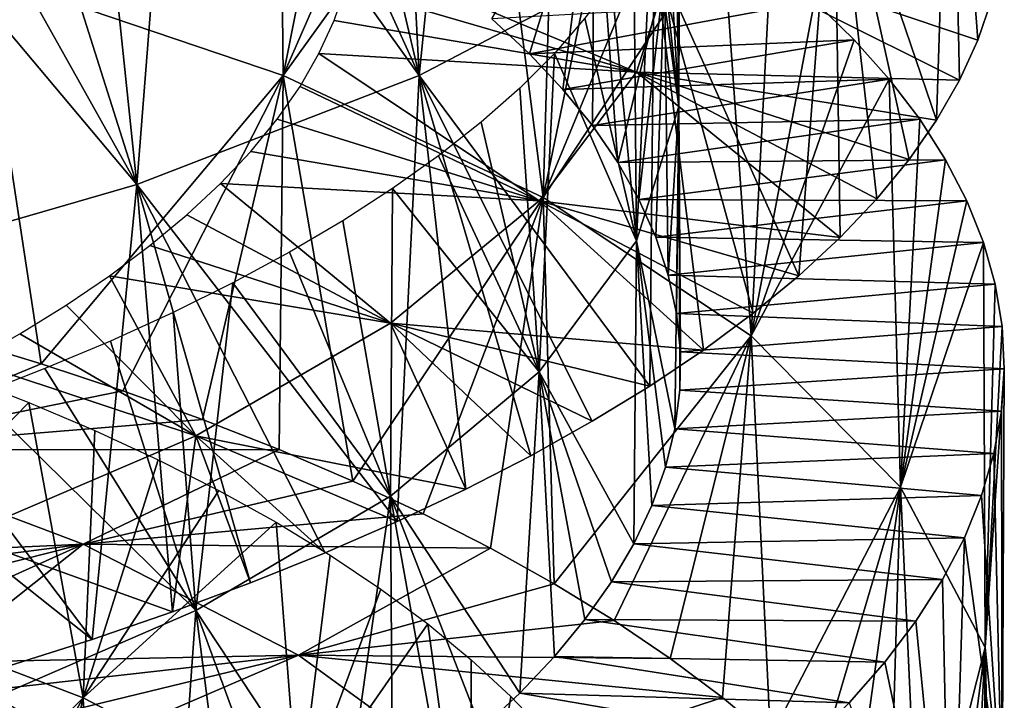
# Model space of a CAD drawing. Header units: millimetres. Extents: x -161 to 161, y -94 to 1149.
# Tile 822 of 1056: x 47.85 to 51.5, y 421.41 to 423.93. Entities that reach past the tile are written whole.
import ezdxf

# ---------------------------------------------------------------- set-up
doc = ezdxf.new("R2010")
doc.units = ezdxf.units.MM
doc.header["$LTSCALE"] = 81.481481
for name, color, linetype in [('71', 7, 'CONTINUOUS'), ('72', 7, 'CONTINUOUS'), ('73', 7, 'CONTINUOUS'), ('81', 7, 'CONTINUOUS'), ('82', 7, 'CONTINUOUS')]:
    doc.layers.add(name, color=color, linetype=linetype)

msp = doc.modelspace()

# ---------------------------------------------------------------- linework, layer by layer
at = {"layer": '71', "color": 7, "linetype": 'CONTINUOUS', "true_color": 0xaaaaaa}
for points in [[(50.2934, 424.227, -3.8062), (50.1362, 423.7372, -2.8189), (49.0856, 424.1762, -3.7322), (50.2934, 424.227, -3.8062)], [(50.2934, 424.227, -3.8062), (51.3342, 423.7068, -2.676), (50.1362, 423.7372, -2.8189), (50.2934, 424.227, -3.8062)], [(51.4019, 423.8554, -2.9925), (51.3342, 423.7068, -2.676), (50.2934, 424.227, -3.8062), (51.4019, 423.8554, -2.9925)], [(51.4521, 424.0045, -3.3119), (51.4019, 423.8554, -2.9925), (50.2934, 424.227, -3.8062), (51.4521, 424.0045, -3.3119)], [(49.0856, 424.1762, -3.7322), (50.1362, 423.7372, -2.8189), (49.0578, 424.0519, -3.5016), (49.0856, 424.1762, -3.7322)], [(49.0578, 424.0519, -3.5016), (50.1362, 423.7372, -2.8189), (49.0156, 423.9283, -3.2733), (49.0578, 424.0519, -3.5016)], [(49.0156, 423.9283, -3.2733), (50.1362, 423.7372, -2.8189), (48.9592, 423.8053, -3.048), (49.0156, 423.9283, -3.2733)], [(48.9592, 423.8053, -3.048), (49.7759, 423.2593, -1.8801), (48.8888, 423.6832, -2.8262), (48.9592, 423.8053, -3.048)], [(50.1362, 423.7372, -2.8189), (49.7759, 423.2593, -1.8801), (48.9592, 423.8053, -3.048), (50.1362, 423.7372, -2.8189)], [(50.1362, 423.7372, -2.8189), (50.8909, 423.1235, -1.4546), (49.7759, 423.2593, -1.8801), (50.1362, 423.7372, -2.8189)], [(51.0273, 423.267, -1.7515), (50.8909, 423.1235, -1.4546), (50.1362, 423.7372, -2.8189), (51.0273, 423.267, -1.7515)], [(51.1467, 423.4123, -2.0547), (51.0273, 423.267, -1.7515), (50.1362, 423.7372, -2.8189), (51.1467, 423.4123, -2.0547)], [(51.2491, 423.559, -2.3632), (51.1467, 423.4123, -2.0547), (50.1362, 423.7372, -2.8189), (51.2491, 423.559, -2.3632)], [(51.3342, 423.7068, -2.676), (51.2491, 423.559, -2.3632), (50.1362, 423.7372, -2.8189), (51.3342, 423.7068, -2.676)], [(48.8888, 423.6832, -2.8262), (49.7759, 423.2593, -1.8801), (48.8044, 423.5622, -2.6086), (48.8888, 423.6832, -2.8262)], [(48.8044, 423.5622, -2.6086), (49.7759, 423.2593, -1.8801), (48.7062, 423.4424, -2.3956), (48.8044, 423.5622, -2.6086)], [(48.7062, 423.4424, -2.3956), (49.7759, 423.2593, -1.8801), (48.5944, 423.3242, -2.1884), (48.7062, 423.4424, -2.3956)], [(48.5944, 423.3242, -2.1884), (49.2243, 422.8056, -1.0254), (48.4695, 423.2079, -1.9875), (48.5944, 423.3242, -2.1884)], [(49.7759, 423.2593, -1.8801), (49.2243, 422.8056, -1.0254), (48.5944, 423.3242, -2.1884), (49.7759, 423.2593, -1.8801)], [(49.7759, 423.2593, -1.8801), (50.3852, 422.7064, -0.6102), (49.2243, 422.8056, -1.0254), (49.7759, 423.2593, -1.8801)], [(50.5693, 422.8429, -0.8832), (50.3852, 422.7064, -0.6102), (49.7759, 423.2593, -1.8801), (50.5693, 422.8429, -0.8832)], [(50.7381, 422.982, -1.1649), (50.5693, 422.8429, -0.8832), (49.7759, 423.2593, -1.8801), (50.7381, 422.982, -1.1649)], [(50.8909, 423.1235, -1.4546), (50.7381, 422.982, -1.1649), (49.7759, 423.2593, -1.8801), (50.8909, 423.1235, -1.4546)], [(48.4695, 423.2079, -1.9875), (49.2243, 422.8056, -1.0254), (48.3322, 423.0938, -1.7938), (48.4695, 423.2079, -1.9875)], [(48.3322, 423.0938, -1.7938), (49.2243, 422.8056, -1.0254), (48.1829, 422.9821, -1.608), (48.3322, 423.0938, -1.7938)], [(48.1829, 422.9821, -1.608), (48.5025, 422.3877, -0.287), (48.0222, 422.8731, -1.4308), (48.1829, 422.9821, -1.608)], [(49.2243, 422.8056, -1.0254), (48.5025, 422.3877, -0.287), (48.1829, 422.9821, -1.608), (49.2243, 422.8056, -1.0254)], [(48.0222, 422.8731, -1.4308), (48.5025, 422.3877, -0.287), (47.8504, 422.767, -1.2626), (48.0222, 422.8731, -1.4308)], [(49.2243, 422.8056, -1.0254), (49.5036, 422.1908, 0.383), (48.5025, 422.3877, -0.287), (49.2243, 422.8056, -1.0254)], [(49.7449, 422.3147, 0.1509), (49.5036, 422.1908, 0.383), (49.2243, 422.8056, -1.0254), (49.7449, 422.3147, 0.1509)], [(49.9725, 422.4421, -0.0925), (49.7449, 422.3147, 0.1509), (49.2243, 422.8056, -1.0254), (49.9725, 422.4421, -0.0925)], [(50.1861, 422.5728, -0.3464), (49.9725, 422.4421, -0.0925), (49.2243, 422.8056, -1.0254), (50.1861, 422.5728, -0.3464)], [(50.3852, 422.7064, -0.6102), (50.1861, 422.5728, -0.3464), (49.2243, 422.8056, -1.0254), (50.3852, 422.7064, -0.6102)], [(47.8504, 422.767, -1.2626), (48.5025, 422.3877, -0.287), (47.668, 422.6639, -1.104), (47.8504, 422.767, -1.2626)], [(47.6167, 422.7503, -11.2911), (47.9288, 422.6558, -11.1505), (47.1576, 422.3366, -10.2583), (47.6167, 422.7503, -11.2911)], [(47.9288, 422.6558, -11.1505), (48.2324, 422.5554, -10.9955), (47.1576, 422.3366, -10.2583), (47.9288, 422.6558, -11.1505)], [(48.5025, 422.3877, -0.287), (47.6355, 422.0162, 0.3061), (47.668, 422.6639, -1.104), (48.5025, 422.3877, -0.287)], [(48.2324, 422.5554, -10.9955), (48.5268, 422.4492, -10.8264), (47.1576, 422.3366, -10.2583), (48.2324, 422.5554, -10.9955)], [(48.5268, 422.4492, -10.8264), (48.8111, 422.3376, -10.6438), (47.1576, 422.3366, -10.2583), (48.5268, 422.4492, -10.8264)], [(48.5025, 422.3877, -0.287), (48.4163, 421.7357, 1.1851), (47.6355, 422.0162, 0.3061), (48.5025, 422.3877, -0.287)], [(48.7048, 421.843, 1.0046), (48.4163, 421.7357, 1.1851), (48.5025, 422.3877, -0.287), (48.7048, 421.843, 1.0046)], [(48.9827, 421.9547, 0.8105), (48.7048, 421.843, 1.0046), (48.5025, 422.3877, -0.287), (48.9827, 421.9547, 0.8105)], [(49.2493, 422.0708, 0.6031), (48.9827, 421.9547, 0.8105), (48.5025, 422.3877, -0.287), (49.2493, 422.0708, 0.6031)], [(49.5036, 422.1908, 0.383), (49.2493, 422.0708, 0.6031), (48.5025, 422.3877, -0.287), (49.5036, 422.1908, 0.383)], [(47.1576, 422.3366, -10.2583), (48.0852, 421.9871, -9.7547), (46.6826, 421.9222, -9.2327), (47.1576, 422.3366, -10.2583)], [(47.1576, 422.3366, -10.2583), (48.8111, 422.3376, -10.6438), (48.0852, 421.9871, -9.7547), (47.1576, 422.3366, -10.2583)], [(48.8111, 422.3376, -10.6438), (49.0844, 422.2207, -10.4481), (48.0852, 421.9871, -9.7547), (48.8111, 422.3376, -10.6438)], [(49.0844, 422.2207, -10.4481), (49.3459, 422.0986, -10.2401), (48.0852, 421.9871, -9.7547), (49.0844, 422.2207, -10.4481)], [(49.3459, 422.0986, -10.2401), (49.5948, 421.9715, -10.0201), (48.0852, 421.9871, -9.7547), (49.3459, 422.0986, -10.2401)], [(46.6826, 421.9222, -9.2327), (48.0852, 421.9871, -9.7547), (46.9073, 421.8354, -9.1275), (46.6826, 421.9222, -9.2327)], [(46.9073, 421.8354, -9.1275), (48.0852, 421.9871, -9.7547), (47.1242, 421.744, -9.0109), (46.9073, 421.8354, -9.1275)], [(47.1242, 421.744, -9.0109), (48.0852, 421.9871, -9.7547), (47.3328, 421.6482, -8.8834), (47.1242, 421.744, -9.0109)], [(47.3328, 421.6482, -8.8834), (48.0852, 421.9871, -9.7547), (47.5322, 421.5482, -8.7454), (47.3328, 421.6482, -8.8834)], [(48.0852, 421.9871, -9.7547), (48.8832, 421.5753, -9.0991), (47.5322, 421.5482, -8.7454), (48.0852, 421.9871, -9.7547)], [(48.118, 421.6331, 1.3515), (47.8105, 421.5353, 1.5034), (47.6355, 422.0162, 0.3061), (48.118, 421.6331, 1.3515)], [(48.4163, 421.7357, 1.1851), (48.118, 421.6331, 1.3515), (47.6355, 422.0162, 0.3061), (48.4163, 421.7357, 1.1851)], [(48.0852, 421.9871, -9.7547), (49.5948, 421.9715, -10.0201), (48.8832, 421.5753, -9.0991), (48.0852, 421.9871, -9.7547)], [(49.5948, 421.9715, -10.0201), (49.8307, 421.8397, -9.7887), (48.8832, 421.5753, -9.0991), (49.5948, 421.9715, -10.0201)], [(49.8307, 421.8397, -9.7887), (50.053, 421.7034, -9.5466), (48.8832, 421.5753, -9.0991), (49.8307, 421.8397, -9.7887)], [(50.053, 421.7034, -9.5466), (50.2612, 421.5628, -9.2944), (48.8832, 421.5753, -9.0991), (50.053, 421.7034, -9.5466)], [(47.5322, 421.5482, -8.7454), (48.8832, 421.5753, -9.0991), (47.7219, 421.444, -8.5974), (47.5322, 421.5482, -8.7454)], [(47.7219, 421.444, -8.5974), (48.8832, 421.5753, -9.0991), (47.901, 421.336, -8.44), (47.7219, 421.444, -8.5974)], [(47.901, 421.336, -8.44), (48.8832, 421.5753, -9.0991), (48.0694, 421.2242, -8.2736), (47.901, 421.336, -8.44)], [(48.8832, 421.5753, -9.0991), (49.5227, 421.1103, -8.3169), (48.0694, 421.2242, -8.2736), (48.8832, 421.5753, -9.0991)], [(50.2612, 421.5628, -9.2944), (50.4549, 421.4182, -9.0328), (48.8832, 421.5753, -9.0991), (50.2612, 421.5628, -9.2944)], [(48.8832, 421.5753, -9.0991), (50.4549, 421.4182, -9.0328), (49.5227, 421.1103, -8.3169), (48.8832, 421.5753, -9.0991)], [(50.4549, 421.4182, -9.0328), (50.6335, 421.2697, -8.7625), (49.5227, 421.1103, -8.3169), (50.4549, 421.4182, -9.0328)]]:
    msp.add_3dface(points, dxfattribs=at)
at = {"layer": '72', "color": 7, "linetype": 'CONTINUOUS', "true_color": 0xaaaaaa}
for points in [[(49.5999, 423.9342, -7.1157), (49.7393, 423.8049, -6.8706), (50.7965, 424.0004, -7.4066), (49.5999, 423.9342, -7.1157)], [(50.7965, 424.0004, -7.4066), (49.7393, 423.8049, -6.8706), (50.9433, 423.8568, -7.1152), (50.7965, 424.0004, -7.4066)], [(49.7393, 423.8049, -6.8706), (49.8638, 423.673, -6.619), (50.9433, 423.8568, -7.1152), (49.7393, 423.8049, -6.8706)], [(50.9433, 423.8568, -7.1152), (49.8638, 423.673, -6.619), (51.0733, 423.7107, -6.8175), (50.9433, 423.8568, -7.1152)], [(49.8638, 423.673, -6.619), (49.9732, 423.5387, -6.3615), (51.0733, 423.7107, -6.8175), (49.8638, 423.673, -6.619)], [(51.0733, 423.7107, -6.8175), (49.9732, 423.5387, -6.3615), (51.1864, 423.5622, -6.5142), (51.0733, 423.7107, -6.8175)], [(49.9732, 423.5387, -6.3615), (50.0671, 423.4023, -6.0991), (51.1864, 423.5622, -6.5142), (49.9732, 423.5387, -6.3615)], [(51.1864, 423.5622, -6.5142), (50.0671, 423.4023, -6.0991), (51.2824, 423.4116, -6.206), (51.1864, 423.5622, -6.5142)], [(50.0671, 423.4023, -6.0991), (50.1453, 423.2642, -5.8326), (51.2824, 423.4116, -6.206), (50.0671, 423.4023, -6.0991)], [(51.2824, 423.4116, -6.206), (50.1453, 423.2642, -5.8326), (51.3612, 423.2593, -5.8937), (51.2824, 423.4116, -6.206)], [(50.1453, 423.2642, -5.8326), (50.2078, 423.1247, -5.5629), (51.3612, 423.2593, -5.8937), (50.1453, 423.2642, -5.8326)], [(51.3612, 423.2593, -5.8937), (50.2078, 423.1247, -5.5629), (51.4225, 423.1053, -5.578), (51.3612, 423.2593, -5.8937)], [(50.2078, 423.1247, -5.5629), (50.2543, 422.9839, -5.2906), (51.4225, 423.1053, -5.578), (50.2078, 423.1247, -5.5629)], [(51.4225, 423.1053, -5.578), (50.2543, 422.9839, -5.2906), (51.4662, 422.9501, -5.2599), (51.4225, 423.1053, -5.578)], [(50.2543, 422.9839, -5.2906), (50.2847, 422.8422, -5.0167), (51.4662, 422.9501, -5.2599), (50.2543, 422.9839, -5.2906)], [(51.4662, 422.9501, -5.2599), (50.2847, 422.8422, -5.0167), (51.4921, 422.7939, -4.9401), (51.4662, 422.9501, -5.2599)], [(50.2847, 422.8422, -5.0167), (50.2989, 422.6999, -4.7419), (51.4921, 422.7939, -4.9401), (50.2847, 422.8422, -5.0167)], [(51.4921, 422.7939, -4.9401), (50.2989, 422.6999, -4.7419), (51.5, 422.6371, -4.6197), (51.4921, 422.7939, -4.9401)], [(50.2989, 422.6999, -4.7419), (50.2967, 422.5572, -4.467), (51.5, 422.6371, -4.6197), (50.2989, 422.6999, -4.7419)], [(51.5, 422.6371, -4.6197), (50.2967, 422.5572, -4.467), (51.4897, 422.4801, -4.2996), (51.5, 422.6371, -4.6197)], [(50.2967, 422.5572, -4.467), (50.2782, 422.4144, -4.1929), (51.4897, 422.4801, -4.2996), (50.2967, 422.5572, -4.467)], [(51.4897, 422.4801, -4.2996), (50.2782, 422.4144, -4.1929), (51.4614, 422.3231, -3.9808), (51.4897, 422.4801, -4.2996)], [(50.2782, 422.4144, -4.1929), (50.2435, 422.2719, -3.9202), (51.4614, 422.3231, -3.9808), (50.2782, 422.4144, -4.1929)], [(51.4614, 422.3231, -3.9808), (50.2435, 422.2719, -3.9202), (51.4154, 422.1665, -3.6639), (51.4614, 422.3231, -3.9808)], [(50.2435, 422.2719, -3.9202), (50.1928, 422.1296, -3.6496), (51.4154, 422.1665, -3.6639), (50.2435, 422.2719, -3.9202)], [(51.4154, 422.1665, -3.6639), (50.1928, 422.1296, -3.6496), (51.3518, 422.0105, -3.3498), (51.4154, 422.1665, -3.6639)], [(50.1928, 422.1296, -3.6496), (50.1261, 421.988, -3.3816), (51.3518, 422.0105, -3.3498), (50.1928, 422.1296, -3.6496)], [(50.1261, 421.988, -3.3816), (50.0436, 421.8471, -3.117), (51.2708, 421.8554, -3.0392), (50.1261, 421.988, -3.3816)], [(51.3518, 422.0105, -3.3498), (50.1261, 421.988, -3.3816), (51.2708, 421.8554, -3.0392), (51.3518, 422.0105, -3.3498)], [(50.0436, 421.8471, -3.117), (49.9454, 421.7076, -2.857), (51.1724, 421.7014, -2.7328), (50.0436, 421.8471, -3.117)], [(51.2708, 421.8554, -3.0392), (50.0436, 421.8471, -3.117), (51.1724, 421.7014, -2.7328), (51.2708, 421.8554, -3.0392)], [(49.9454, 421.7076, -2.857), (49.8318, 421.5697, -2.6025), (51.0569, 421.5488, -2.4315), (49.9454, 421.7076, -2.857)], [(51.1724, 421.7014, -2.7328), (49.9454, 421.7076, -2.857), (51.0569, 421.5488, -2.4315), (51.1724, 421.7014, -2.7328)], [(49.8318, 421.5697, -2.6025), (49.7032, 421.4338, -2.3544), (50.9244, 421.3981, -2.1362), (49.8318, 421.5697, -2.6025)], [(51.0569, 421.5488, -2.4315), (49.8318, 421.5697, -2.6025), (50.9244, 421.3981, -2.1362), (51.0569, 421.5488, -2.4315)], [(49.7032, 421.4338, -2.3544), (49.56, 421.3003, -2.1135), (50.7753, 421.2495, -1.848), (49.7032, 421.4338, -2.3544)], [(50.9244, 421.3981, -2.1362), (49.7032, 421.4338, -2.3544), (50.7753, 421.2495, -1.848), (50.9244, 421.3981, -2.1362)]]:
    msp.add_3dface(points, dxfattribs=at)
at = {"layer": '73', "color": 7, "linetype": 'CONTINUOUS', "true_color": 0xaaaaaa}
for points in [[(49.5036, 425.4271, 1.4108), (49.2493, 425.316, 1.6355), (49.3306, 423.7242, 1.0669), (49.5036, 425.4271, 1.4108)], [(50.2017, 424.1807, 0.1564), (49.5036, 425.4271, 1.4108), (49.3306, 423.7242, 1.0669), (50.2017, 424.1807, 0.1564)], [(49.2493, 425.316, 1.6355), (48.9827, 425.2083, 1.8473), (49.3306, 423.7242, 1.0669), (49.2493, 425.316, 1.6355)], [(48.9827, 425.2083, 1.8473), (48.7048, 425.1044, 2.0458), (49.3306, 423.7242, 1.0669), (48.9827, 425.2083, 1.8473)], [(51.2491, 423.559, -2.3632), (51.3023, 425.2017, -2.049), (50.8674, 424.6776, -0.8953), (51.2491, 423.559, -2.3632)], [(51.2491, 423.559, -2.3632), (51.3342, 423.7068, -2.676), (51.3023, 425.2017, -2.049), (51.2491, 423.559, -2.3632)], [(51.3342, 423.7068, -2.676), (51.4019, 423.8554, -2.9925), (51.3023, 425.2017, -2.049), (51.3342, 423.7068, -2.676)], [(51.4019, 423.8554, -2.9925), (51.4521, 424.0045, -3.3119), (51.3023, 425.2017, -2.049), (51.4019, 423.8554, -2.9925)], [(47.7074, 424.1039, -10.7304), (48.8111, 425.1329, -9.613), (48.8269, 423.7238, -10.1035), (47.7074, 424.1039, -10.7304)], [(48.8111, 425.1329, -9.613), (49.0844, 425.0238, -9.4129), (48.8269, 423.7238, -10.1035), (48.8111, 425.1329, -9.613)], [(48.7048, 425.1044, 2.0458), (48.4163, 425.0045, 2.2305), (49.3306, 423.7242, 1.0669), (48.7048, 425.1044, 2.0458)], [(49.0844, 425.0238, -9.4129), (49.3459, 424.9101, -9.2001), (48.8269, 423.7238, -10.1035), (49.0844, 425.0238, -9.4129)], [(48.4163, 425.0045, 2.2305), (48.118, 424.9086, 2.4008), (48.2843, 423.32, 1.8011), (48.4163, 425.0045, 2.2305)], [(49.3306, 423.7242, 1.0669), (48.4163, 425.0045, 2.2305), (48.2843, 423.32, 1.8011), (49.3306, 423.7242, 1.0669)], [(48.118, 424.9086, 2.4008), (47.8105, 424.8169, 2.5565), (48.2843, 423.32, 1.8011), (48.118, 424.9086, 2.4008)], [(49.3459, 424.9101, -9.2001), (49.5948, 424.792, -8.9752), (48.8269, 423.7238, -10.1035), (49.3459, 424.9101, -9.2001)], [(47.8105, 424.8169, 2.5565), (47.4944, 424.7295, 2.697), (48.2843, 423.32, 1.8011), (47.8105, 424.8169, 2.5565)], [(48.8269, 423.7238, -10.1035), (49.5948, 424.792, -8.9752), (49.7901, 423.2721, -9.2916), (48.8269, 423.7238, -10.1035)], [(49.5948, 424.792, -8.9752), (49.8307, 424.6696, -8.7387), (49.7901, 423.2721, -9.2916), (49.5948, 424.792, -8.9752)], [(47.4944, 424.7295, 2.697), (47.1705, 424.6467, 2.8219), (48.2843, 423.32, 1.8011), (47.4944, 424.7295, 2.697)], [(49.8307, 424.6696, -8.7387), (50.053, 424.5431, -8.4914), (49.7901, 423.2721, -9.2916), (49.8307, 424.6696, -8.7387)], [(50.7381, 422.982, -1.1649), (50.8674, 424.6776, -0.8953), (50.2017, 424.1807, 0.1564), (50.7381, 422.982, -1.1649)], [(50.7381, 422.982, -1.1649), (50.8909, 423.1235, -1.4546), (50.8674, 424.6776, -0.8953), (50.7381, 422.982, -1.1649)], [(50.8909, 423.1235, -1.4546), (51.0273, 423.267, -1.7515), (50.8674, 424.6776, -0.8953), (50.8909, 423.1235, -1.4546)], [(51.0273, 423.267, -1.7515), (51.1467, 423.4123, -2.0547), (50.8674, 424.6776, -0.8953), (51.0273, 423.267, -1.7515)], [(51.1467, 423.4123, -2.0547), (51.2491, 423.559, -2.3632), (50.8674, 424.6776, -0.8953), (51.1467, 423.4123, -2.0547)], [(48.2843, 423.32, 1.8011), (47.1705, 424.6467, 2.8219), (47.1017, 422.978, 2.3322), (48.2843, 423.32, 1.8011)], [(50.053, 424.5431, -8.4914), (50.2612, 424.4127, -8.2338), (49.7901, 423.2721, -9.2916), (50.053, 424.5431, -8.4914)], [(50.2612, 424.4127, -8.2338), (50.4549, 424.2786, -7.9666), (49.7901, 423.2721, -9.2916), (50.2612, 424.4127, -8.2338)], [(49.7901, 423.2721, -9.2916), (50.4549, 424.2786, -7.9666), (50.5619, 422.7593, -8.3256), (49.7901, 423.2721, -9.2916)], [(50.4549, 424.2786, -7.9666), (50.6335, 424.1411, -7.6906), (50.5619, 422.7593, -8.3256), (50.4549, 424.2786, -7.9666)], [(50.1861, 422.5728, -0.3464), (50.2017, 424.1807, 0.1564), (49.3306, 423.7242, 1.0669), (50.1861, 422.5728, -0.3464)], [(50.1861, 422.5728, -0.3464), (50.3852, 422.7064, -0.6102), (50.2017, 424.1807, 0.1564), (50.1861, 422.5728, -0.3464)], [(50.3852, 422.7064, -0.6102), (50.5693, 422.8429, -0.8832), (50.2017, 424.1807, 0.1564), (50.3852, 422.7064, -0.6102)], [(50.5693, 422.8429, -0.8832), (50.7381, 422.982, -1.1649), (50.2017, 424.1807, 0.1564), (50.5693, 422.8429, -0.8832)], [(50.6335, 424.1411, -7.6906), (50.7965, 424.0004, -7.4066), (50.5619, 422.7593, -8.3256), (50.6335, 424.1411, -7.6906)], [(47.9288, 422.6558, -11.1505), (47.6167, 422.7503, -11.2911), (47.7074, 424.1039, -10.7304), (47.9288, 422.6558, -11.1505)], [(47.9288, 422.6558, -11.1505), (47.7074, 424.1039, -10.7304), (48.8269, 423.7238, -10.1035), (47.9288, 422.6558, -11.1505)], [(50.7965, 424.0004, -7.4066), (50.9433, 423.8568, -7.1152), (50.5619, 422.7593, -8.3256), (50.7965, 424.0004, -7.4066)], [(50.9433, 423.8568, -7.1152), (51.0733, 423.7107, -6.8175), (50.5619, 422.7593, -8.3256), (50.9433, 423.8568, -7.1152)], [(48.2324, 422.5554, -10.9955), (47.9288, 422.6558, -11.1505), (48.8269, 423.7238, -10.1035), (48.2324, 422.5554, -10.9955)], [(48.5268, 422.4492, -10.8264), (48.2324, 422.5554, -10.9955), (48.8269, 423.7238, -10.1035), (48.5268, 422.4492, -10.8264)], [(49.2493, 422.0708, 0.6031), (49.3306, 423.7242, 1.0669), (48.2843, 423.32, 1.8011), (49.2493, 422.0708, 0.6031)], [(48.8111, 422.3376, -10.6438), (48.5268, 422.4492, -10.8264), (48.8269, 423.7238, -10.1035), (48.8111, 422.3376, -10.6438)], [(49.0844, 422.2207, -10.4481), (48.8111, 422.3376, -10.6438), (48.8269, 423.7238, -10.1035), (49.0844, 422.2207, -10.4481)], [(49.0844, 422.2207, -10.4481), (48.8269, 423.7238, -10.1035), (49.7901, 423.2721, -9.2916), (49.0844, 422.2207, -10.4481)], [(49.2493, 422.0708, 0.6031), (49.5036, 422.1908, 0.383), (49.3306, 423.7242, 1.0669), (49.2493, 422.0708, 0.6031)], [(49.5036, 422.1908, 0.383), (49.7449, 422.3147, 0.1509), (49.3306, 423.7242, 1.0669), (49.5036, 422.1908, 0.383)], [(49.7449, 422.3147, 0.1509), (49.9725, 422.4421, -0.0925), (49.3306, 423.7242, 1.0669), (49.7449, 422.3147, 0.1509)], [(49.9725, 422.4421, -0.0925), (50.1861, 422.5728, -0.3464), (49.3306, 423.7242, 1.0669), (49.9725, 422.4421, -0.0925)], [(50.5619, 422.7593, -8.3256), (51.0733, 423.7107, -6.8175), (51.1149, 422.1984, -7.2433), (50.5619, 422.7593, -8.3256)], [(51.0733, 423.7107, -6.8175), (51.1864, 423.5622, -6.5142), (51.1149, 422.1984, -7.2433), (51.0733, 423.7107, -6.8175)], [(51.1864, 423.5622, -6.5142), (51.2824, 423.4116, -6.206), (51.1149, 422.1984, -7.2433), (51.1864, 423.5622, -6.5142)], [(51.2824, 423.4116, -6.206), (51.3612, 423.2593, -5.8937), (51.1149, 422.1984, -7.2433), (51.2824, 423.4116, -6.206)], [(48.118, 421.6331, 1.3515), (48.2843, 423.32, 1.8011), (47.1017, 422.978, 2.3322), (48.118, 421.6331, 1.3515)], [(48.118, 421.6331, 1.3515), (48.4163, 421.7357, 1.1851), (48.2843, 423.32, 1.8011), (48.118, 421.6331, 1.3515)], [(48.4163, 421.7357, 1.1851), (48.7048, 421.843, 1.0046), (48.2843, 423.32, 1.8011), (48.4163, 421.7357, 1.1851)], [(48.7048, 421.843, 1.0046), (48.9827, 421.9547, 0.8105), (48.2843, 423.32, 1.8011), (48.7048, 421.843, 1.0046)], [(48.9827, 421.9547, 0.8105), (49.2493, 422.0708, 0.6031), (48.2843, 423.32, 1.8011), (48.9827, 421.9547, 0.8105)], [(49.3459, 422.0986, -10.2401), (49.0844, 422.2207, -10.4481), (49.7901, 423.2721, -9.2916), (49.3459, 422.0986, -10.2401)], [(49.5948, 421.9715, -10.0201), (49.3459, 422.0986, -10.2401), (49.7901, 423.2721, -9.2916), (49.5948, 421.9715, -10.0201)], [(49.8307, 421.8397, -9.7887), (49.5948, 421.9715, -10.0201), (49.7901, 423.2721, -9.2916), (49.8307, 421.8397, -9.7887)], [(49.8307, 421.8397, -9.7887), (49.7901, 423.2721, -9.2916), (50.5619, 422.7593, -8.3256), (49.8307, 421.8397, -9.7887)], [(51.3612, 423.2593, -5.8937), (51.4225, 423.1053, -5.578), (51.1149, 422.1984, -7.2433), (51.3612, 423.2593, -5.8937)], [(51.1149, 422.1984, -7.2433), (51.4225, 423.1053, -5.578), (51.4284, 421.604, -6.085), (51.1149, 422.1984, -7.2433)], [(51.4225, 423.1053, -5.578), (51.4662, 422.9501, -5.2599), (51.4284, 421.604, -6.085), (51.4225, 423.1053, -5.578)], [(47.8105, 421.5353, 1.5034), (48.118, 421.6331, 1.3515), (47.1017, 422.978, 2.3322), (47.8105, 421.5353, 1.5034)], [(51.4662, 422.9501, -5.2599), (51.4921, 422.7939, -4.9401), (51.4284, 421.604, -6.085), (51.4662, 422.9501, -5.2599)], [(51.4921, 422.7939, -4.9401), (51.5, 422.6371, -4.6197), (51.4284, 421.604, -6.085), (51.4921, 422.7939, -4.9401)], [(50.053, 421.7034, -9.5466), (49.8307, 421.8397, -9.7887), (50.5619, 422.7593, -8.3256), (50.053, 421.7034, -9.5466)], [(50.2612, 421.5628, -9.2944), (50.053, 421.7034, -9.5466), (50.5619, 422.7593, -8.3256), (50.2612, 421.5628, -9.2944)], [(50.4549, 421.4182, -9.0328), (50.2612, 421.5628, -9.2944), (50.5619, 422.7593, -8.3256), (50.4549, 421.4182, -9.0328)], [(50.6335, 421.2697, -8.7625), (50.4549, 421.4182, -9.0328), (50.5619, 422.7593, -8.3256), (50.6335, 421.2697, -8.7625)], [(50.6335, 421.2697, -8.7625), (50.5619, 422.7593, -8.3256), (51.1149, 422.1984, -7.2433), (50.6335, 421.2697, -8.7625)], [(51.4284, 421.604, -6.085), (51.5, 422.6371, -4.6197), (51.492, 420.9923, -4.8954), (51.4284, 421.604, -6.085)], [(51.5, 422.6371, -4.6197), (51.4897, 422.4801, -4.2996), (51.492, 420.9923, -4.8954), (51.5, 422.6371, -4.6197)], [(51.4897, 422.4801, -4.2996), (51.4614, 422.3231, -3.9808), (51.492, 420.9923, -4.8954), (51.4897, 422.4801, -4.2996)], [(51.4614, 422.3231, -3.9808), (51.4154, 422.1665, -3.6639), (51.492, 420.9923, -4.8954), (51.4614, 422.3231, -3.9808)], [(50.7965, 421.1178, -8.4843), (50.6335, 421.2697, -8.7625), (51.1149, 422.1984, -7.2433), (50.7965, 421.1178, -8.4843)], [(50.9433, 420.9627, -8.199), (50.7965, 421.1178, -8.4843), (51.1149, 422.1984, -7.2433), (50.9433, 420.9627, -8.199)], [(51.0733, 420.8048, -7.9073), (50.9433, 420.9627, -8.199), (51.1149, 422.1984, -7.2433), (51.0733, 420.8048, -7.9073)], [(51.1864, 420.6443, -7.6102), (51.0733, 420.8048, -7.9073), (51.1149, 422.1984, -7.2433), (51.1864, 420.6443, -7.6102)], [(51.1864, 420.6443, -7.6102), (51.1149, 422.1984, -7.2433), (51.4284, 421.604, -6.085), (51.1864, 420.6443, -7.6102)], [(51.4154, 422.1665, -3.6639), (51.3518, 422.0105, -3.3498), (51.492, 420.9923, -4.8954), (51.4154, 422.1665, -3.6639)], [(51.3518, 422.0105, -3.3498), (51.2708, 421.8554, -3.0392), (51.3023, 420.3804, -3.7189), (51.3518, 422.0105, -3.3498)], [(51.492, 420.9923, -4.8954), (51.3518, 422.0105, -3.3498), (51.3023, 420.3804, -3.7189), (51.492, 420.9923, -4.8954)], [(51.2708, 421.8554, -3.0392), (51.1724, 421.7014, -2.7328), (51.3023, 420.3804, -3.7189), (51.2708, 421.8554, -3.0392)], [(51.1724, 421.7014, -2.7328), (51.0569, 421.5488, -2.4315), (51.3023, 420.3804, -3.7189), (51.1724, 421.7014, -2.7328)], [(51.2824, 420.4815, -7.3082), (51.1864, 420.6443, -7.6102), (51.4284, 421.604, -6.085), (51.2824, 420.4815, -7.3082)], [(51.3612, 420.3168, -7.0023), (51.2824, 420.4815, -7.3082), (51.4284, 421.604, -6.085), (51.3612, 420.3168, -7.0023)], [(51.4225, 420.1504, -6.6931), (51.3612, 420.3168, -7.0023), (51.4284, 421.604, -6.085), (51.4225, 420.1504, -6.6931)], [(51.4662, 419.9825, -6.3814), (51.4225, 420.1504, -6.6931), (51.4284, 421.604, -6.085), (51.4662, 419.9825, -6.3814)], [(51.4662, 419.9825, -6.3814), (51.4284, 421.604, -6.085), (51.492, 420.9923, -4.8954), (51.4662, 419.9825, -6.3814)], [(51.0569, 421.5488, -2.4315), (50.9244, 421.3981, -2.1362), (51.3023, 420.3804, -3.7189), (51.0569, 421.5488, -2.4315)]]:
    msp.add_3dface(points, dxfattribs=at)
at = {"layer": '81', "color": 7, "linetype": 'CONTINUOUS', "true_color": 0xaaaaaa}
for points in [[(47.629, 422.6104, -9.8609), (47.8834, 422.5115, -9.7139), (47.1576, 421.7708, -10.4813), (47.629, 422.6104, -9.8609)], [(47.1576, 421.7708, -10.4813), (47.8834, 422.5115, -9.7139), (48.0852, 421.4173, -9.9805), (47.1576, 421.7708, -10.4813)], [(47.8834, 422.5115, -9.7139), (48.1284, 422.4077, -9.5547), (48.0852, 421.4173, -9.9805), (47.8834, 422.5115, -9.7139)], [(48.1284, 422.4077, -9.5547), (48.3634, 422.2991, -9.3836), (48.0852, 421.4173, -9.9805), (48.1284, 422.4077, -9.5547)], [(48.3634, 422.2991, -9.3836), (48.5876, 422.1858, -9.201), (48.0852, 421.4173, -9.9805), (48.3634, 422.2991, -9.3836)], [(48.5876, 422.1858, -9.201), (48.8002, 422.0681, -9.0076), (48.0852, 421.4173, -9.9805), (48.5876, 422.1858, -9.201)], [(48.0852, 421.4173, -9.9805), (48.8002, 422.0681, -9.0076), (48.8832, 421.0002, -9.3283), (48.0852, 421.4173, -9.9805)], [(48.8002, 422.0681, -9.0076), (49.0007, 421.9462, -8.8039), (48.8832, 421.0002, -9.3283), (48.8002, 422.0681, -9.0076)], [(49.0007, 421.9462, -8.8039), (49.1884, 421.8203, -8.5909), (48.8832, 421.0002, -9.3283), (49.0007, 421.9462, -8.8039)], [(49.1884, 421.8203, -8.5909), (49.3629, 421.6909, -8.3691), (48.8832, 421.0002, -9.3283), (49.1884, 421.8203, -8.5909)], [(47.3659, 420.7029, -10.7945), (47.1576, 421.7708, -10.4813), (48.0852, 421.4173, -9.9805), (47.3659, 420.7029, -10.7945)], [(48.8832, 421.0002, -9.3283), (49.3629, 421.6909, -8.3691), (49.5227, 420.5288, -8.5499), (48.8832, 421.0002, -9.3283)], [(49.3629, 421.6909, -8.3691), (49.5238, 421.558, -8.1393), (49.5227, 420.5288, -8.5499), (49.3629, 421.6909, -8.3691)], [(49.5238, 421.558, -8.1393), (49.6705, 421.4219, -7.9021), (49.5227, 420.5288, -8.5499), (49.5238, 421.558, -8.1393)], [(47.629, 420.6053, -10.6629), (47.3659, 420.7029, -10.7945), (48.0852, 421.4173, -9.9805), (47.629, 420.6053, -10.6629)], [(47.8834, 420.5022, -10.5188), (47.629, 420.6053, -10.6629), (48.0852, 421.4173, -9.9805), (47.8834, 420.5022, -10.5188)], [(48.1284, 420.3939, -10.3626), (47.8834, 420.5022, -10.5188), (48.0852, 421.4173, -9.9805), (48.1284, 420.3939, -10.3626)], [(48.1284, 420.3939, -10.3626), (48.0852, 421.4173, -9.9805), (48.8832, 421.0002, -9.3283), (48.1284, 420.3939, -10.3626)], [(49.6705, 421.4219, -7.9021), (49.8027, 421.2829, -7.658), (49.5227, 420.5288, -8.5499), (49.6705, 421.4219, -7.9021)]]:
    msp.add_3dface(points, dxfattribs=at)
at = {"layer": '82', "color": 7, "linetype": 'CONTINUOUS', "true_color": 0xaaaaaa}
for points in [[(50.2407, 424.106, -5.0082), (50.2967, 424.7396, -3.7237), (50.2934, 423.6088, -4.014), (50.2407, 424.106, -5.0082)], [(50.2967, 424.7396, -3.7237), (50.2782, 424.6048, -3.4456), (50.2934, 423.6088, -4.014), (50.2967, 424.7396, -3.7237)], [(49.7393, 423.8049, -6.8706), (49.5999, 423.9342, -7.1157), (49.9809, 424.5899, -5.9759), (49.7393, 423.8049, -6.8706)], [(49.8638, 423.673, -6.619), (49.7393, 423.8049, -6.8706), (49.9809, 424.5899, -5.9759), (49.8638, 423.673, -6.619)], [(49.9732, 423.5387, -6.3615), (49.8638, 423.673, -6.619), (49.9809, 424.5899, -5.9759), (49.9732, 423.5387, -6.3615)], [(50.0671, 423.4023, -6.0991), (49.9732, 423.5387, -6.3615), (49.9809, 424.5899, -5.9759), (50.0671, 423.4023, -6.0991)], [(50.0671, 423.4023, -6.0991), (49.9809, 424.5899, -5.9759), (50.2407, 424.106, -5.0082), (50.0671, 423.4023, -6.0991)], [(50.2782, 424.6048, -3.4456), (50.2435, 424.4701, -3.169), (50.2934, 423.6088, -4.014), (50.2782, 424.6048, -3.4456)], [(50.2435, 424.4701, -3.169), (50.1928, 424.3357, -2.8943), (50.2934, 423.6088, -4.014), (50.2435, 424.4701, -3.169)], [(50.1928, 424.3357, -2.8943), (50.1261, 424.2018, -2.6224), (50.1362, 423.111, -3.0308), (50.1928, 424.3357, -2.8943)], [(50.2934, 423.6088, -4.014), (50.1928, 424.3357, -2.8943), (50.1362, 423.111, -3.0308), (50.2934, 423.6088, -4.014)], [(50.1261, 424.2018, -2.6224), (50.0436, 424.0686, -2.3539), (50.1362, 423.111, -3.0308), (50.1261, 424.2018, -2.6224)], [(50.1453, 423.2642, -5.8326), (50.0671, 423.4023, -6.0991), (50.2407, 424.106, -5.0082), (50.1453, 423.2642, -5.8326)], [(50.2078, 423.1247, -5.5629), (50.1453, 423.2642, -5.8326), (50.2407, 424.106, -5.0082), (50.2078, 423.1247, -5.5629)], [(50.2543, 422.9839, -5.2906), (50.2078, 423.1247, -5.5629), (50.2407, 424.106, -5.0082), (50.2543, 422.9839, -5.2906)], [(50.2543, 422.9839, -5.2906), (50.2407, 424.106, -5.0082), (50.2934, 423.6088, -4.014), (50.2543, 422.9839, -5.2906)], [(50.0436, 424.0686, -2.3539), (49.9454, 423.9366, -2.09), (50.1362, 423.111, -3.0308), (50.0436, 424.0686, -2.3539)], [(49.9454, 423.9366, -2.09), (49.8318, 423.8061, -1.8316), (50.1362, 423.111, -3.0308), (49.9454, 423.9366, -2.09)], [(49.8318, 423.8061, -1.8316), (49.7032, 423.6774, -1.5797), (49.7758, 422.6254, -2.0958), (49.8318, 423.8061, -1.8316)], [(50.1362, 423.111, -3.0308), (49.8318, 423.8061, -1.8316), (49.7758, 422.6254, -2.0958), (50.1362, 423.111, -3.0308)], [(49.7032, 423.6774, -1.5797), (49.56, 423.5509, -1.3351), (49.7758, 422.6254, -2.0958), (49.7032, 423.6774, -1.5797)], [(50.2782, 422.4144, -4.1929), (50.2934, 423.6088, -4.014), (50.1362, 423.111, -3.0308), (50.2782, 422.4144, -4.1929)], [(50.2847, 422.8422, -5.0167), (50.2543, 422.9839, -5.2906), (50.2934, 423.6088, -4.014), (50.2847, 422.8422, -5.0167)], [(50.2782, 422.4144, -4.1929), (50.2967, 422.5572, -4.467), (50.2934, 423.6088, -4.014), (50.2782, 422.4144, -4.1929)], [(50.2989, 422.6999, -4.7419), (50.2847, 422.8422, -5.0167), (50.2934, 423.6088, -4.014), (50.2989, 422.6999, -4.7419)], [(50.2967, 422.5572, -4.467), (50.2989, 422.6999, -4.7419), (50.2934, 423.6088, -4.014), (50.2967, 422.5572, -4.467)], [(49.56, 423.5509, -1.3351), (49.4027, 423.4266, -1.0981), (49.7758, 422.6254, -2.0958), (49.56, 423.5509, -1.3351)], [(49.4027, 423.4266, -1.0981), (49.2317, 423.3048, -0.8694), (49.7758, 422.6254, -2.0958), (49.4027, 423.4266, -1.0981)], [(49.2317, 423.3048, -0.8694), (49.0473, 423.1855, -0.6495), (49.2242, 422.1649, -1.2449), (49.2317, 423.3048, -0.8694)], [(49.7758, 422.6254, -2.0958), (49.2317, 423.3048, -0.8694), (49.2242, 422.1649, -1.2449), (49.7758, 422.6254, -2.0958)], [(49.0473, 423.1855, -0.6495), (48.8499, 423.0691, -0.4391), (49.2242, 422.1649, -1.2449), (49.0473, 423.1855, -0.6495)], [(50.1261, 421.988, -3.3816), (50.1362, 423.111, -3.0308), (49.7758, 422.6254, -2.0958), (50.1261, 421.988, -3.3816)], [(50.1261, 421.988, -3.3816), (50.1928, 422.1296, -3.6496), (50.1362, 423.111, -3.0308), (50.1261, 421.988, -3.3816)], [(50.1928, 422.1296, -3.6496), (50.2435, 422.2719, -3.9202), (50.1362, 423.111, -3.0308), (50.1928, 422.1296, -3.6496)], [(50.2435, 422.2719, -3.9202), (50.2782, 422.4144, -4.1929), (50.1362, 423.111, -3.0308), (50.2435, 422.2719, -3.9202)], [(48.8499, 423.0691, -0.4391), (48.6401, 422.9558, -0.239), (49.2242, 422.1649, -1.2449), (48.8499, 423.0691, -0.4391)], [(48.6401, 422.9558, -0.239), (48.4184, 422.8459, -0.0499), (48.5025, 421.741, -0.5099), (48.6401, 422.9558, -0.239)], [(49.2242, 422.1649, -1.2449), (48.6401, 422.9558, -0.239), (48.5025, 421.741, -0.5099), (49.2242, 422.1649, -1.2449)], [(48.4184, 422.8459, -0.0499), (48.1858, 422.7397, 0.1275), (48.5025, 421.741, -0.5099), (48.4184, 422.8459, -0.0499)], [(48.1858, 422.7397, 0.1275), (47.9431, 422.6375, 0.2926), (48.5025, 421.741, -0.5099), (48.1858, 422.7397, 0.1275)], [(47.9431, 422.6375, 0.2926), (47.6911, 422.5393, 0.4451), (48.5025, 421.741, -0.5099), (47.9431, 422.6375, 0.2926)], [(49.7032, 421.4338, -2.3544), (49.7758, 422.6254, -2.0958), (49.2242, 422.1649, -1.2449), (49.7032, 421.4338, -2.3544)], [(49.7032, 421.4338, -2.3544), (49.8318, 421.5697, -2.6025), (49.7758, 422.6254, -2.0958), (49.7032, 421.4338, -2.3544)], [(49.8318, 421.5697, -2.6025), (49.9454, 421.7076, -2.857), (49.7758, 422.6254, -2.0958), (49.8318, 421.5697, -2.6025)], [(49.9454, 421.7076, -2.857), (50.0436, 421.8471, -3.117), (49.7758, 422.6254, -2.0958), (49.9454, 421.7076, -2.857)], [(50.0436, 421.8471, -3.117), (50.1261, 421.988, -3.3816), (49.7758, 422.6254, -2.0958), (50.0436, 421.8471, -3.117)], [(48.5025, 421.741, -0.5099), (47.6911, 422.5393, 0.4451), (47.6355, 421.3646, 0.0802), (48.5025, 421.741, -0.5099)], [(49.0473, 420.9154, -1.4388), (49.2242, 422.1649, -1.2449), (48.5025, 421.741, -0.5099), (49.0473, 420.9154, -1.4388)], [(49.0473, 420.9154, -1.4388), (49.2317, 421.0409, -1.6551), (49.2242, 422.1649, -1.2449), (49.0473, 420.9154, -1.4388)], [(49.2317, 421.0409, -1.6551), (49.4027, 421.1693, -1.8802), (49.2242, 422.1649, -1.2449), (49.2317, 421.0409, -1.6551)], [(49.4027, 421.1693, -1.8802), (49.56, 421.3003, -2.1135), (49.2242, 422.1649, -1.2449), (49.4027, 421.1693, -1.8802)], [(49.56, 421.3003, -2.1135), (49.7032, 421.4338, -2.3544), (49.2242, 422.1649, -1.2449), (49.56, 421.3003, -2.1135)], [(48.4184, 420.5586, -0.8491), (48.5025, 421.741, -0.5099), (47.6355, 421.3646, 0.0802), (48.4184, 420.5586, -0.8491)], [(48.4184, 420.5586, -0.8491), (48.6401, 420.6739, -1.035), (48.5025, 421.741, -0.5099), (48.4184, 420.5586, -0.8491)], [(48.6401, 420.6739, -1.035), (48.8499, 420.7929, -1.2318), (48.5025, 421.741, -0.5099), (48.6401, 420.6739, -1.035)], [(48.8499, 420.7929, -1.2318), (49.0473, 420.9154, -1.4388), (48.5025, 421.741, -0.5099), (48.8499, 420.7929, -1.2318)]]:
    msp.add_3dface(points, dxfattribs=at)

doc.saveas('drawing.dxf')
